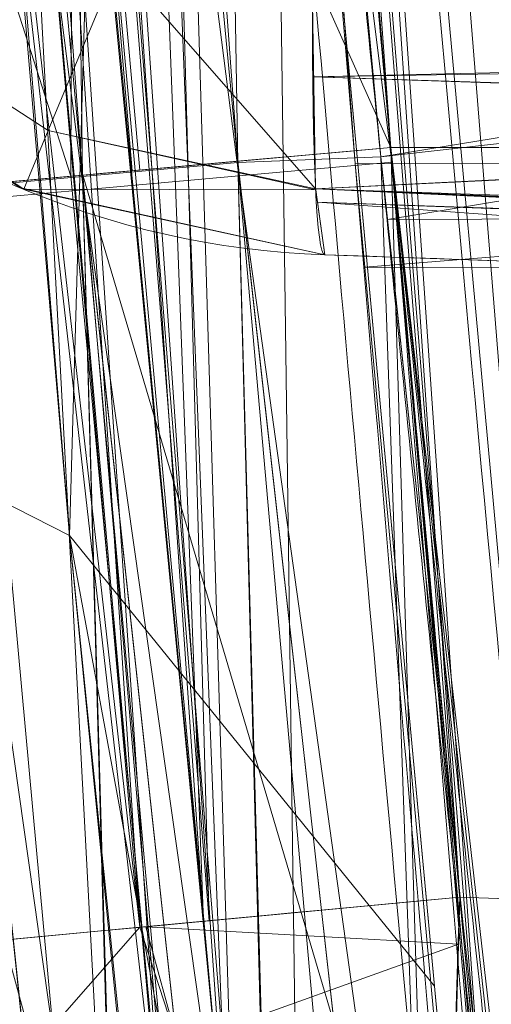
# Model space of a CAD drawing. Header units: millimetres. Extents: x -71 to 71, y -145 to 145.
# Tile 177 of 497: x -57.11 to -56.946, y -5.416 to -5.074. Entities that reach past the tile are written whole.
import ezdxf

# ---------------------------------------------------------------- set-up
doc = ezdxf.new("R2010")
doc.units = ezdxf.units.MM
doc.layers.add('1', color=7, linetype='CONTINUOUS')

msp = doc.modelspace()

# ---------------------------------------------------------------- linework, layer by layer
at = {"layer": '1', "color": 163, "linetype": 'Continuous', "lineweight": 13}
for p, q in [((-56.55835020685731, -5.118497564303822, 6.103859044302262), (-56.98108536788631, -5.118451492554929, 6.089096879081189)), ((-56.5583502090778, -5.118497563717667, 5.05403530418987), (-56.9810853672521, -5.118451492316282, 5.068797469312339)), ((-57.0039829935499, -5.15568580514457, -27.1313862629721), (-57.0039829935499, -5.15568580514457, -28.0257302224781))]:
    msp.add_line(p, q, dxfattribs=at)
at = {"layer": '1', "color": 163, "linetype": 'Continuous', "lineweight": 13, "extrusion": (-5.23961264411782e-15, 1.156482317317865e-14, -1)}
msp.add_circle((0, 2.781752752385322e-14, 144.004626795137), 61.0180546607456, dxfattribs=at)
at = {"layer": '1', "color": 163, "linetype": 'Continuous', "lineweight": 13}
msp.add_circle((4.472976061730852e-13, 3.150668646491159e-12, -145), 60.4433756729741, dxfattribs=at)
at = {"layer": '1', "color": 163, "linetype": 'Continuous', "lineweight": 13, "extrusion": (-0.9987863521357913, 0.03487838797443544, -0.03477529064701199)}
msp.add_arc((6.841955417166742, -25.14011067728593, 57.69848006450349), 0.3, 359.9999999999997, 89.76080966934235, dxfattribs=at)
at = {"layer": '1', "color": 163, "linetype": 'Continuous', "lineweight": 13, "extrusion": (-0.9987863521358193, 0.0348783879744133, 0.0347752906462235)}
msp.add_arc((6.841955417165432, -29.98364439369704, 55.78037530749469), 0.3, 270.2391903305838, 0, dxfattribs=at)
at = {"layer": '1', "color": 163, "linetype": 'Continuous', "lineweight": 13}
for centre, start in [((-56.9935131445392, -4.85586855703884, -27.1313862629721), 184.8698608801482), ((-56.9935131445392, -4.85586855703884, -28.0257302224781), 184.8698608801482), ((-56.94664343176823, -5.377713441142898, -23.4991241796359), 185.3946855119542), ((-56.94664343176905, -5.37771344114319, -24.54935528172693), 185.3946855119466)]:
    msp.add_arc(centre, 0.3, start, 268.0000000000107, dxfattribs=at)
at = {"layer": '1', "color": 163, "linetype": 'Continuous', "lineweight": 13, "extrusion": (-0.08946716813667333, 0.9959897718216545, -1.588247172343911e-05)}
msp.add_arc((57.20000000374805, 5.789281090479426, -8.569860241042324e-05), 0.3, 0, 87.99202557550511, dxfattribs=at)
at = {"layer": '1', "color": 163, "linetype": 'Continuous', "lineweight": 13, "extrusion": (-0.08946716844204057, 0.9959897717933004, 1.594029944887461e-05)}
msp.add_arc((57.20000000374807, 5.368613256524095, 9.182680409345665e-05), 0.3, 272.0079742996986, 0, dxfattribs=at)
at = {"layer": '1', "color": 163, "linetype": 'Continuous', "lineweight": 13, "extrusion": (0.09401596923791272, -0.9955706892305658, -1.65297356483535e-05)}
msp.add_arc((-57.20000000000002, -24.54935527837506, 0.0004057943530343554), 0.3, 180, 267.9911877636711, dxfattribs=at)
at = {"layer": '1', "color": 163, "linetype": 'Continuous', "lineweight": 13, "extrusion": (-0.09401596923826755, 0.9955706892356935, -1.621590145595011e-05)}
msp.add_arc((57.19999999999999, -23.49912417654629, 0.0003810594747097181), 0.3, 0, 87.99118606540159, dxfattribs=at)
at = {"layer": '1', "color": 163, "linetype": 'Continuous', "lineweight": 13, "extrusion": (-0.9987867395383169, 0.03487840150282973, 0.03476414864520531)}
msp.add_arc((7.361846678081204, -26.50648736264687, 55.83654883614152), 0.3, 270.2575506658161, 0, dxfattribs=at)
at = {"layer": '1', "color": 163, "linetype": 'Continuous', "lineweight": 13, "extrusion": (-0.9987867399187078, 0.03487840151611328, -0.0347641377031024)}
msp.add_arc((7.361846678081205, -21.51294955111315, 57.50691308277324), 0.3, 359.9999999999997, 89.74243129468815, dxfattribs=at)
at = {"layer": '1', "color": 163, "linetype": 'Continuous', "lineweight": 13}
for points, knots in [([(-57.2080423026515, 0.527073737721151, -23.199351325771), (-57.2126849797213, 0.0230710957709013, -23.1993518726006), (-57.21066770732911, -0.481036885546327, -23.1993507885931), (-57.1915639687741, -1.5906663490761, -23.1993463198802), (-57.1715145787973, -2.19625719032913, -23.1993425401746), (-57.1121875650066, -3.40664967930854, -23.1993328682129), (-57.0728927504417, -4.01160350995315, -23.1993269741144), (-57.0034096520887, -4.87017873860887, -23.199316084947), (-56.9811117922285, -5.12452116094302, -23.1993125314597), (-56.9571132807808, -5.3786972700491, -23.1993085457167)], [0, 0, 0, 0, 0.2556931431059, 0.2556931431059, 0.56301423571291, 0.56301423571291, 0.870490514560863, 0.870490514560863, 1, 1, 1, 1]), ([(-56.9485684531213, -5.46844288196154, -32.1420199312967), (-56.9986130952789, -4.94718059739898, -32.1420116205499), (-57.04150558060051, -4.42518209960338, -32.1420051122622), (-57.1193468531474, -3.2865532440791, -32.1419931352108), (-57.1514984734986, -2.66960108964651, -32.1419880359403), (-57.1958156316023, -1.43481741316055, -32.141979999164), (-57.2079764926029, -0.81682362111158, -32.1419770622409), (-57.2109652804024, 0.0431067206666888, -32.1419755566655), (-57.2102712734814, 0.285099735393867, -32.1419754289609), (-57.2080423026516, 0.527073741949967, -32.1419756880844)], [0, 0, 0, 0, 0.261666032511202, 0.261666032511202, 0.570298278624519, 0.570298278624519, 0.879092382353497, 0.879092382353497, 1, 1, 1, 1]), ([(-56.9571132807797, -5.37869717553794, -24.8491709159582), (-56.9721865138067, -5.2190515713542, -24.8491683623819), (-56.9865887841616, -5.05934119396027, -24.8491659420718), (-57.0358999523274, -4.4855633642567, -24.8491576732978), (-57.0669723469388, -4.07114003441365, -24.8491524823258), (-57.1200722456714, -3.24186252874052, -24.8491434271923), (-57.1421050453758, -2.82695930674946, -24.8491395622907), (-57.1655896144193, -2.2702951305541, -24.8491354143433), (-57.1710372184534, -2.12867711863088, -24.8491344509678), (-57.17595859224, -1.98704180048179, -24.8491335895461)], [0, 0, 0, 0, 0.141520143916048, 0.141520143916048, 0.508266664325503, 0.508266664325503, 0.874926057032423, 0.874926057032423, 1, 1, 1, 1]), ([(-57.17595859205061, -1.98704180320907, -30.3953648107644), (-57.170824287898, -2.13480517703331, -30.3953639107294), (-57.16511722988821, -2.28254976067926, -30.3953628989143), (-57.1408184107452, -2.854150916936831, -30.3953585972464), (-57.1180831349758, -3.27785872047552, -30.3953546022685), (-57.0632042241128, -4.12450684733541, -30.39534524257), (-57.0310595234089, -4.5474996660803, -30.3953398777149), (-56.9797282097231, -5.13625033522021, -30.3953312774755), (-56.9645113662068, -5.30238221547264, -30.3953287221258), (-56.9485684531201, -5.46844278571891, -30.3953260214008)], [0, 0, 0, 0, 0.127114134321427, 0.127114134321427, 0.491889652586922, 0.491889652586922, 0.856575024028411, 0.856575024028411, 1, 1, 1, 1]), ([(-56.7116086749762, -7.837777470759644, 2.21052546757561), (-56.71057128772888, -7.837813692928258, 2.030500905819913), (-56.71266593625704, -7.811314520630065, 1.764950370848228), (-56.7223029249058, -7.725098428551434, 1.419858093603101), (-56.7365768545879, -7.603429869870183, 1.080547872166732), (-56.76149677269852, -7.394918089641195, 0.6906881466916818), (-56.80179168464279, -7.051965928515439, 0.2729513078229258), (-56.84796809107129, -6.64062990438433, -0.06464760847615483), (-56.89774973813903, -6.167982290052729, -0.3178114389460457), (-56.94759471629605, -5.6544481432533, -0.4741302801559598), (-56.9941246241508, -5.125559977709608, -0.5271734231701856), (-57.03643298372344, -4.587494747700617, -0.4753507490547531), (-57.06562924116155, -4.164497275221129, -0.3481040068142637), (-57.08599078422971, -3.838423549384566, -0.1950592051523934), (-57.10365237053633, -3.533125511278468, -0.01278709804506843), (-57.12138318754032, -3.186660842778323, 0.2696885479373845), (-57.13359954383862, -2.901638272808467, 0.6157660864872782), (-57.14040714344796, -2.717972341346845, 0.9202214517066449), (-57.14547798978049, -2.563061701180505, 1.24634367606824), (-57.14845740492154, -2.433737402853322, 1.670166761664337), (-57.14788293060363, -2.397359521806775, 2.030609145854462), (-57.1468455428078, -2.397323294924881, 2.21052546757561)], [0, 0, 0, 0, 0.0625, 0.09375, 0.125, 0.1875, 0.25, 0.3125, 0.375, 0.4375, 0.5, 0.5625, 0.625, 0.65625, 0.6875, 0.75, 0.8125, 0.84375, 0.875, 0.9375, 1, 1, 1, 1]), ([(-57.14684554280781, -2.39732329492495, 2.21052546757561), (-57.1464528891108, -2.397309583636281, 2.590795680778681), (-57.14417866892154, -2.434471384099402, 3.345052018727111), (-57.13578244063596, -2.599510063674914, 4.457998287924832), (-57.12180289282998, -2.871469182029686, 5.551849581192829), (-57.10029697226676, -3.255550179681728, 6.629106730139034), (-57.0702074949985, -3.735013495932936, 7.647101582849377), (-57.01501899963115, -4.503290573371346, 8.934733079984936), (-56.95233017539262, -5.227115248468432, 9.823448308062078), (-56.8977019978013, -5.761522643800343, 10.36042499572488)], [0, 0, 0, 0, 0.125, 0.25, 0.375, 0.5, 0.625, 0.75, 1, 1, 1, 1]), ([(-57.05313883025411, -7.154668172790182, 2.21052544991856), (-57.05313883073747, -7.154668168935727, 2.145133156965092), (-57.05401633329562, -7.147687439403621, 2.014346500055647), (-57.05924650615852, -7.105860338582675, 1.75578496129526), (-57.07210998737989, -7.002311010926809, 1.443982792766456), (-57.09559345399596, -6.808838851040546, 1.101635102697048), (-57.12528153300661, -6.55601380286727, 0.8010758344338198), (-57.15923952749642, -6.253558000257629, 0.5506917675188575), (-57.19579904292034, -5.909891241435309, 0.3600622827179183), (-57.23319439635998, -5.537206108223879, 0.2386483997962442), (-57.26973158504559, -5.146661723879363, 0.1958158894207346), (-57.30341846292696, -4.755783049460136, 0.2381073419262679), (-57.33308037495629, -4.382248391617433, 0.3591193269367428), (-57.35838613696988, -4.037477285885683, 0.5495696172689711), (-57.37888971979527, -3.733915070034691, 0.8001023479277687), (-57.39472867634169, -3.480252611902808, 1.101026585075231), (-57.40608021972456, -3.286330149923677, 1.443757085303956), (-57.41185440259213, -3.18273975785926, 1.755742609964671), (-57.41415042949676, -3.140947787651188, 2.014345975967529), (-57.4145287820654, -3.133978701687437, 2.145133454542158), (-57.41452878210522, -3.13397870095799, 2.21052546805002)], [0, 0, 0, 0, 0.03125, 0.0625, 0.125, 0.1875, 0.25, 0.3125, 0.375, 0.4375, 0.5, 0.5625, 0.625, 0.6875, 0.75, 0.8125, 0.875, 0.9375, 0.96875, 1, 1, 1, 1]), ([(-57.1254445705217, -3.417444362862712, 2.21052546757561), (-57.12544421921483, -3.417444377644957, 1.98351067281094), (-57.1211214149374, -3.484219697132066, 1.653117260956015), (-57.10631454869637, -3.697559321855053, 1.255795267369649), (-57.09071129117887, -3.910991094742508, 0.9971400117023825), (-57.0705825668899, -4.169856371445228, 0.7857143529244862), (-57.0457347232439, -4.468499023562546, 0.6270618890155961), (-57.01725762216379, -4.786337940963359, 0.5314884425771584), (-56.98488096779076, -5.122622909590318, 0.4990928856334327), (-56.95057843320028, -5.453318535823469, 0.5322680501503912), (-56.914857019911, -5.774367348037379, 0.6300292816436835), (-56.87957413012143, -6.069982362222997, 0.7884645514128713), (-56.84659873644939, -6.32706753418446, 0.9996346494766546), (-56.81696754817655, -6.541362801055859, 1.260930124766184), (-56.79295070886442, -6.697890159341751, 1.553950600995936), (-56.77513805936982, -6.795925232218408, 1.877587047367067), (-56.76817424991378, -6.817600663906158, 2.098111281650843), (-56.7659400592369, -6.81752265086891, 2.21052546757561)], [0, 0, 0, 0, 0.125, 0.1875, 0.25, 0.3125, 0.375, 0.4375, 0.5, 0.5625, 0.625, 0.6875, 0.75, 0.8125, 0.875, 0.9375, 1, 1, 1, 1]), ([(-56.9810853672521, -5.11845149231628, 5.06879746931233), (-56.9810871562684, -5.11843157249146, 5.06879746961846), (-56.98108894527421, -5.11841165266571, 5.0687974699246), (-56.9909088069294, -5.0090709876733, 5.06879915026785), (-57.0004122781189, -4.89972153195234, 5.06880077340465), (-57.01879133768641, -4.68095072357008, 5.06880391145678), (-57.0276668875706, -4.57152845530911, 5.068805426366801), (-57.04478799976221, -4.35263556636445, 5.06880834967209), (-57.0530336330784, -4.24316403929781, 5.06880975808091), (-57.0631572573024, -4.10339096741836, 5.068811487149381), (-57.0653262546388, -4.07311003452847, 5.06881185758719), (-57.0674711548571, -4.04282740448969, 5.06881222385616)], [0, 0, 0, 0, 5.56018028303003e-05, 5.56018028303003e-05, 0.305200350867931, 0.305200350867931, 0.61040067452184, 0.61040067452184, 0.915600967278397, 0.915600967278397, 1, 1, 1, 1]), ([(-57.02447206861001, -4.60990986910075, 6.08908946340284), (-57.0239073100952, -4.61689730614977, 6.089089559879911), (-57.0233412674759, -4.62388463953, 6.08908965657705), (-57.01617341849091, -4.71216429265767, 6.08909088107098), (-57.0093990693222, -4.79344279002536, 6.08909203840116), (-56.9955045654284, -4.95594977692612, 6.08909441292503), (-56.9883844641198, -5.03717864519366, 6.08909563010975), (-56.9810889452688, -5.11841165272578, 6.08909687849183), (-56.9810871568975, -5.11843157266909, 6.08909687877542), (-56.98108536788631, -5.11845149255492, 6.089096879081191)], [0, 0, 0, 0, 0.0412049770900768, 0.0412049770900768, 0.520602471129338, 0.520602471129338, 0.999882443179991, 0.999882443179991, 1, 1, 1, 1]), ([(-56.98108536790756, -5.118451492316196, 6.089096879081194), (-56.96667860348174, -5.297914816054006, 6.08903988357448), (-56.94420143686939, -5.562599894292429, 6.062569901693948), (-56.91276213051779, -5.906358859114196, 5.976837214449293), (-56.8884272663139, -6.160249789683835, 5.886075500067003), (-56.86451190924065, -6.400209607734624, 5.772803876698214), (-56.83316841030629, -6.703722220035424, 5.591244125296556), (-56.79535580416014, -7.052321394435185, 5.305878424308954), (-56.76371799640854, -7.333372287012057, 4.964667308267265), (-56.74266951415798, -7.519088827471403, 4.656022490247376), (-56.72992417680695, -7.633025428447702, 4.41583386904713), (-56.7201280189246, -7.723479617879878, 4.164326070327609), (-56.71135953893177, -7.811139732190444, 3.817076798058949), (-56.71003658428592, -7.837832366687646, 3.548539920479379), (-56.7116086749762, -7.837777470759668, 3.3684217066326)], [0, 0, 0, 0, 0.125, 0.1875, 0.25, 0.3125, 0.375, 0.5, 0.625, 0.6875, 0.75, 0.8125, 0.875, 1, 1, 1, 1]), ([(-57.0039829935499, -5.15568580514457, -28.0257302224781), (-56.9210491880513, -5.158581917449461, -28.0286177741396), (-56.8381153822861, -5.16147802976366, -28.031505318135), (-56.67855895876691, -5.1670498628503, -28.0370606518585), (-56.60193634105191, -5.16972558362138, -28.039728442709), (-56.5253137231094, -5.17240130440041, -28.0423962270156)], [0, 0, 0, 0, 0.5197772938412, 0.5197772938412, 1, 1, 1, 1]), ([(-56.5253137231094, -5.17240130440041, -27.1147202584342), (-56.60193634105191, -5.16972558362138, -27.1173880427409), (-56.67855895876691, -5.1670498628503, -27.1200558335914), (-56.8381153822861, -5.16147802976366, -27.125611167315), (-56.9210491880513, -5.158581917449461, -27.1284987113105), (-57.0039829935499, -5.15568580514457, -27.1313862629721)], [0, 0, 0, 0, 0.4802227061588, 0.4802227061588, 1, 1, 1, 1])]:
    msp.add_open_spline(points, degree=3, knots=knots, dxfattribs=at)
for points in [[(-57.43604198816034, -2.711286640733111, 2.21052546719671), (-57.43604198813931, -2.711286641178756, 2.051314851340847), (-57.43454325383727, -2.743878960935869, 1.733180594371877), (-57.42764636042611, -2.885203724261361, 1.274842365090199), (-57.41592322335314, -3.112185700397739, 0.8521842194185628), (-57.39875051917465, -3.417210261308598, 0.4821716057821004), (-57.37542958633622, -3.789990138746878, 0.1810631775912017), (-57.34585152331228, -4.21381808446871, -0.04173136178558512), (-57.31052597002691, -4.671970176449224, -0.1797521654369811), (-57.26990141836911, -5.147746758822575, -0.226373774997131), (-57.22503697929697, -5.623055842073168, -0.1788722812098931), (-57.1781222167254, -6.079913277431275, -0.04030314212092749), (-57.13167282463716, -6.501986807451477, 0.1827833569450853), (-57.08815495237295, -6.872882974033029, 0.4839481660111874), (-57.05053049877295, -7.177118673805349, 0.8531019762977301), (-57.02142797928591, -7.403776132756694, 1.275063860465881), (-57.00289445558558, -7.544912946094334, 1.733189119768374), (-56.99852245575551, -7.577494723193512, 2.051310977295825), (-56.9985224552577, -7.57749472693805, 2.21052546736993)], [(-56.8656124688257, -6.484665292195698, 9.640692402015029), (-56.89105853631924, -6.258546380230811, 9.413492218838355), (-56.93657715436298, -5.830058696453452, 8.94188728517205), (-56.99108107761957, -5.257599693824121, 8.183707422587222), (-57.03417587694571, -4.754505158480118, 7.376363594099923), (-57.05644459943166, -4.465900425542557, 6.803032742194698), (-57.06613932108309, -4.334678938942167, 6.509544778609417)], [(-56.7659400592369, -6.817522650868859, 3.3684217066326), (-56.76745882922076, -6.817575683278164, 3.48057085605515), (-56.77325024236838, -6.795006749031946, 3.704828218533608), (-56.7894343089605, -6.697682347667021, 4.025473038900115), (-56.81268861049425, -6.538240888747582, 4.322477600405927), (-56.8412988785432, -6.326920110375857, 4.579183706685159), (-56.87447906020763, -6.065464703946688, 4.793201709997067), (-56.90957905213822, -5.77301386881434, 4.949199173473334), (-56.94601488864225, -5.450453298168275, 5.046925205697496), (-56.96948726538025, -5.230564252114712, 5.068742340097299), (-56.9810853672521, -5.118451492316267, 5.068797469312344)], [(-56.9985224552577, -7.57749472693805, 3.36842170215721), (-56.99852245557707, -7.577494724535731, 3.527775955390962), (-57.00284771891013, -7.545268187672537, 3.846287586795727), (-57.02138072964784, -7.404148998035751, 4.304933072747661), (-57.05059889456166, -7.176606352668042, 4.726870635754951), (-57.08828054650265, -6.871502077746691, 5.095847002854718), (-57.13184265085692, -6.500360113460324, 5.397459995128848), (-57.1784744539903, -6.077902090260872, 5.621074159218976), (-57.22528217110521, -5.620249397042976, 5.758310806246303), (-57.25515763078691, -5.303047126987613, 5.789283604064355), (-57.26941244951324, -5.144355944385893, 5.78928109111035)], [(-57.26941244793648, -5.144355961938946, 5.368613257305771), (-57.25762705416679, -5.275556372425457, 5.368611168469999), (-57.23305842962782, -5.538500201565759, 5.345908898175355), (-57.1949908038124, -5.918606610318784, 5.236541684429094), (-57.15786007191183, -6.266140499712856, 5.04729358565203), (-57.12360141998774, -6.570476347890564, 4.794254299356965), (-57.09342480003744, -6.826986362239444, 4.492276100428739), (-57.06993830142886, -7.019865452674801, 4.14548139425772), (-57.05607185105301, -7.131512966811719, 3.764263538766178), (-57.05313883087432, -7.154668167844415, 3.500144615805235), (-57.05313883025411, -7.154668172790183, 3.368421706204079)], [(-56.5327819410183, -5.39351787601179, -24.8639402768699), (-56.6742257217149, -5.38857764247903, -24.8590171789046), (-56.8156695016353, -5.38363740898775, -24.8540940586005), (-56.9571132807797, -5.37869717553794, -24.8491709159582)], [(-56.9571132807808, -5.3786972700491, -23.1993085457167), (-56.8156694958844, -5.38363750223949, -23.1943854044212), (-56.674225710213, -5.38857773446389, -23.1894622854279), (-56.5327819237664, -5.393517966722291, -23.184539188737)]]:
    msp.add_open_spline(points, degree=3, dxfattribs=at)
for points in [[(24.58453550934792, 55.21777272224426, -144.9999958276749), (-60.11226028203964, -6.318053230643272, -144.9999958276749), (-57.48506635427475, 18.67802999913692, -144.9999958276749)], [(24.58453550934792, 55.21777272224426, -144.9999958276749), (-35.52772477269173, -48.89971762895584, -144.9999958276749), (-52.34549939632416, -30.22168762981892, -144.9999958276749), (-60.11226028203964, -6.318053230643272, -144.9999958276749)], [(-55.53851276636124, -9.792938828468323, -124.3697926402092), (-55.53851276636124, 9.792938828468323, -124.3697926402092), (-62.41567805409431, 2.68591521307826, -124.4758814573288)], [(-62.41567805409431, 2.68591521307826, -124.4758814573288), (-63.01534175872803, -11.33249048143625, -124.5197132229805), (-55.53851276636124, -9.792938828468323, -124.3697926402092)], [(-57.15888738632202, -2.429054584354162, -23.19934032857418), (-57.24895372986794, -2.432868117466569, -23.21654371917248), (-57.046078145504, -5.387098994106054, -23.21995235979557)], [(-57.046078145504, -5.387098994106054, -23.21995235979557), (-56.95711448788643, -5.378697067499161, -23.19930866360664), (-57.15888738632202, -2.429054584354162, -23.19934032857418)], [(-57.15888738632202, -2.429054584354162, -23.19934032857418), (-56.95711448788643, -5.378697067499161, -23.19930866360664), (-56.53278157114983, -5.393518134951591, -23.18453975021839), (-56.73754587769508, -2.429070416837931, -23.18462729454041)], [(-57.046078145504, -5.387098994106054, -23.21995235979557), (-57.24895372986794, -2.432868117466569, -23.21654371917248), (-57.32962489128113, -2.436296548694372, -23.2602022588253)], [(-57.32962489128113, -2.436296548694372, -23.2602022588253), (-57.06815421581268, -5.389183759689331, -23.22507463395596), (-57.046078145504, -5.387098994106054, -23.21995235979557)], [(-57.32962489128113, -2.436296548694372, -23.2602022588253), (-57.16150626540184, -5.398000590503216, -23.29074405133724), (-57.06815421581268, -5.389183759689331, -23.22507463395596)], [(-57.03752115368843, -5.476984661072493, -32.12137520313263), (-57.24701657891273, -2.478001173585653, -32.12478384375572), (-57.15695768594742, -2.474102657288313, -32.14198350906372)], [(-56.73559382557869, -2.474254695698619, -32.15670213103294), (-56.52414634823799, -5.483266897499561, -32.15679153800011), (-56.94856867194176, -5.468443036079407, -32.14202076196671), (-57.15695768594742, -2.47408845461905, -32.14198723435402)], [(-57.15695768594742, -2.474102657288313, -32.14198350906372), (-56.94856867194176, -5.468443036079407, -32.14202076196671), (-57.03752115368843, -5.476984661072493, -32.12137520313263)], [(-57.32768401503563, -2.481493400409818, -32.08112344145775), (-57.24701657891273, -2.478001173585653, -32.12478384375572), (-57.03752115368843, -5.476984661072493, -32.12137520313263)], [(-57.03752115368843, -5.476984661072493, -32.12137520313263), (-57.05959349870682, -5.479104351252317, -32.11625292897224), (-57.32768401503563, -2.481493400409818, -32.08112344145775)], [(-57.05959349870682, -5.479104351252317, -32.11625292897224), (-57.15293064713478, -5.488067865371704, -32.05058351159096), (-57.32768401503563, -2.481493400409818, -32.08112344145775)], [(-57.04415217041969, -5.386916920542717, -24.82897415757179), (-57.17981234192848, -3.690180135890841, -24.83260817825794), (-57.09172412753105, -3.684493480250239, -24.84914846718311)], [(-57.09172412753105, -3.684493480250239, -24.84914846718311), (-56.95711448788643, -5.378697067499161, -24.8491708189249), (-57.04415217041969, -5.386916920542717, -24.82897415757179)], [(-56.66889250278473, -3.699285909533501, -24.86388012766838), (-56.53278157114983, -5.393517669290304, -24.86393973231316), (-56.95711448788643, -5.378697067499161, -24.8491708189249), (-57.09172412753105, -3.684493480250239, -24.84914846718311)], [(-57.06815421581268, -5.389183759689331, -24.82340484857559), (-57.26106837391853, -3.695424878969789, -24.78918619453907), (-57.17981234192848, -3.690180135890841, -24.83260817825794)], [(-57.17981234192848, -3.690180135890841, -24.83260817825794), (-57.04415217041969, -5.386916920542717, -24.82897415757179), (-57.06815421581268, -5.389183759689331, -24.82340484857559)], [(-57.06815421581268, -5.389183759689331, -24.82340484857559), (-57.12299793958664, -5.394363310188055, -24.78482387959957), (-57.26106837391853, -3.695424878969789, -24.78918619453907)], [(-57.08880349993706, -3.729474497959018, -30.39534948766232), (-57.17688798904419, -3.735230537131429, -30.41188977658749), (-57.03559145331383, -5.476799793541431, -30.41552193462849)], [(-57.03559145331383, -5.476799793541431, -30.41552193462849), (-56.94856867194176, -5.468442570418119, -30.39532527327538), (-57.08880349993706, -3.729474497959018, -30.39534948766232)], [(-57.08880349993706, -3.729474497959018, -30.39534948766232), (-56.94856867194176, -5.468442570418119, -30.39532527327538), (-56.52414634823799, -5.483266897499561, -30.38055449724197), (-56.66593834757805, -3.744257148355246, -30.3806159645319)], [(-57.17688798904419, -3.735230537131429, -30.41188977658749), (-57.25814029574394, -3.740539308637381, -30.45531176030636), (-57.05959349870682, -5.479104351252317, -30.42109310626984)], [(-57.05959349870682, -5.479104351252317, -30.42109310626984), (-57.03559145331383, -5.476799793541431, -30.41552193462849), (-57.17688798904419, -3.735230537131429, -30.41188977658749)], [(-57.25814029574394, -3.740539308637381, -30.45531176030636), (-57.15293064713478, -5.488067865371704, -30.48676066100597), (-57.05959349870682, -5.479104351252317, -30.42109310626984)], [(-57.10986256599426, -4.091836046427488, -0.2997263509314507), (-57.05581232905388, -4.085829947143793, -0.3045965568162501), (-56.9806769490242, -5.123563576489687, -0.5101432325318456)], [(-57.1647584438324, -4.102089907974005, -0.2847114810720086), (-57.10986256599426, -4.091836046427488, -0.2997263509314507), (-57.03381076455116, -5.12832822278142, -0.5034427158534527)], [(-56.9806769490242, -5.123563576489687, -0.5101432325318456), (-57.03381076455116, -5.12832822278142, -0.5034427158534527), (-57.10986256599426, -4.091836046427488, -0.2997263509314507)], [(-57.21717327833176, -4.11661434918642, -0.2588999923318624), (-57.1647584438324, -4.102089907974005, -0.2847114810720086), (-57.0877343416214, -5.133144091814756, -0.4861272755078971)], [(-57.03381076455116, -5.12832822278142, -0.5034427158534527), (-57.0877343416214, -5.133144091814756, -0.4861272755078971), (-57.1647584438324, -4.102089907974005, -0.2847114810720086)], [(-57.0877343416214, -5.133144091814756, -0.4861272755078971), (-57.13929980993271, -5.137727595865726, -0.4576384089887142), (-57.21717327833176, -4.11661434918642, -0.2588999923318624)], [(-57.09266662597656, -5.253165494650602, 8.190451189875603), (-57.18712881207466, -5.205085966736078, 8.229252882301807), (-57.17318505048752, -4.314209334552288, 6.522102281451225)], [(-57.17318505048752, -4.314209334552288, 6.522102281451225), (-57.16947838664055, -4.31491807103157, 6.52166735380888), (-57.09266662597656, -5.253165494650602, 8.190451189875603)], [(-57.09266662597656, -5.253165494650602, 8.190451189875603), (-57.16947838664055, -4.31491807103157, 6.52166735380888), (-57.06613883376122, -4.334678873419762, 6.509544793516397)], [(-57.02925100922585, -4.329761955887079, 8.602997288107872), (-57.14075267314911, -4.353323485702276, 8.59126728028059), (-57.00936168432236, -5.785751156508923, 10.34798286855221)], [(-57.00936168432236, -5.785751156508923, 10.34798286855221), (-56.89770355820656, -5.761522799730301, 10.36042533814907), (-57.02925100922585, -4.329761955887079, 8.602997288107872)], [(-57.06613883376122, -4.334678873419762, 6.509544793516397), (-56.96588009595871, -5.409636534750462, 8.075066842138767), (-57.09266662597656, -5.253165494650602, 8.190451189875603)], [(-56.86561390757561, -6.48466544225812, 9.640692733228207), (-57.06613883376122, -4.334678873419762, 6.509544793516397), (-56.60021677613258, -4.360046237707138, 6.526408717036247)], [(-57.14075267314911, -4.353323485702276, 8.59126728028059), (-57.1943037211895, -4.38012508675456, 8.575727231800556), (-57.06298351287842, -5.810587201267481, 10.3288721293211)], [(-57.06298351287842, -5.810587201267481, 10.3288721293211), (-57.00936168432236, -5.785751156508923, 10.34798286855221), (-57.14075267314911, -4.353323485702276, 8.59126728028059)], [(-57.1100041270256, -5.84319094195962, 10.30134223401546), (-57.06298351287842, -5.810587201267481, 10.3288721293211), (-57.1943037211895, -4.38012508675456, 8.575727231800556)], [(-57.13968351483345, -5.133153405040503, 0.457663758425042), (-57.08811059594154, -5.128513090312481, 0.4861494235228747), (-57.14969709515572, -4.468591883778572, 0.6162667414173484)], [(-57.09659680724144, -4.471539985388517, 0.6330740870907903), (-57.14969709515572, -4.468591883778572, 0.6162667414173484), (-57.08811059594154, -5.128513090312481, 0.4861494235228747)], [(-57.04512819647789, -4.471698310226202, 0.637575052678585), (-57.09659680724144, -4.471539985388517, 0.6330740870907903), (-57.03417956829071, -5.123664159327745, 0.5034583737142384)], [(-57.08811059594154, -5.128513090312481, 0.4861494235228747), (-57.03417956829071, -5.123664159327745, 0.5034583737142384), (-57.09659680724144, -4.471539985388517, 0.6330740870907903)], [(-57.03417956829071, -5.123664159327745, 0.5034583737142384), (-56.9845587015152, -5.121691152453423, 0.5100213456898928), (-57.04512819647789, -4.471698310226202, 0.637575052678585)], [(-57.11668357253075, -4.588061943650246, 5.086013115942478), (-57.02681466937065, -4.580843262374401, 5.068805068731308), (-56.98108673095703, -5.118451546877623, 5.068797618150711), (-57.07088112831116, -5.126517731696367, 5.086007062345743)], [(-56.60397559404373, -4.58659278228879, 5.054055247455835), (-56.55835196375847, -5.118497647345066, 5.054035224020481), (-56.98108673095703, -5.118451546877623, 5.068797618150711), (-57.02681466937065, -4.580843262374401, 5.068805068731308)], [(-57.19715729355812, -4.594527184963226, 5.129674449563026), (-57.11668357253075, -4.588061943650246, 5.086013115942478), (-57.07088112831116, -5.126517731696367, 5.086007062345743), (-57.15128779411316, -5.133741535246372, 5.129669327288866)], [(-56.89770355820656, -5.761522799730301, 10.36042533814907), (-56.51869252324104, -5.752164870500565, 10.36978513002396), (-56.6004253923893, -4.695768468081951, 8.782832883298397), (-56.98293820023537, -4.706420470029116, 8.775194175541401)], [(-56.98108673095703, -5.118451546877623, 6.089096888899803), (-57.00334534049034, -4.864228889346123, 6.089093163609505), (-57.09129571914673, -4.871734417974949, 6.072549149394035)], [(-57.00334534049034, -4.864228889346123, 6.089093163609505), (-56.98108673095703, -5.118451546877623, 6.089096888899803), (-56.55835196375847, -5.118497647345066, 6.103858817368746), (-56.57980591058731, -4.875661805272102, 6.103849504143)], [(-57.09217488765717, -5.128430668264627, 6.063331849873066), (-57.09129571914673, -4.871734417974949, 6.072549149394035), (-57.17242509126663, -4.87865786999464, 6.029126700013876)], [(-57.09217488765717, -5.128430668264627, 6.063331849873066), (-57.06816166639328, -5.126273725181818, 6.068902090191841), (-57.09129571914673, -4.871734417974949, 6.072549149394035)], [(-57.09129571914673, -4.871734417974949, 6.072549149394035), (-57.06816166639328, -5.126273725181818, 6.068902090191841), (-56.98108673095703, -5.118451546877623, 6.089096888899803)], [(-57.17242509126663, -4.87865786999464, 6.029126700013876), (-57.18556791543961, -5.136820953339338, 5.997663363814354), (-57.09217488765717, -5.128430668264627, 6.063331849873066)], [(-57.0758692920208, -5.05431042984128, -26.92200988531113), (-57.14161694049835, -5.011517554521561, -26.92200988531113), (-57.18507617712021, -5.057191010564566, -27.01837196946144), (-57.10003525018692, -5.112540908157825, -27.01837196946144)], [(-57.10003525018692, -5.112540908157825, -28.13874371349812), (-57.18507617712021, -5.057191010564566, -28.13874371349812), (-57.14161694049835, -5.011517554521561, -28.23510579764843), (-57.0758692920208, -5.05431042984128, -28.23510579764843)], [(-56.99342116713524, -5.124030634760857, -0.5096957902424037), (-57.00148269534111, -5.015235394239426, -0.488344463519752), (-56.54990673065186, -5.014677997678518, -0.5039897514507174), (-56.54034018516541, -5.124112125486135, -0.5255175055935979)], [(-57.0082888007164, -5.068056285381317, -26.91982500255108), (-56.53798580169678, -5.083303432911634, -26.90399810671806), (-56.54539167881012, -5.045141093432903, -26.87804959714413)], [(-56.5631277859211, -5.052793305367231, 0.5306015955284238), (-56.99091777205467, -5.053459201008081, 0.5234111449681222), (-56.9845587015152, -5.121691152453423, 0.5100213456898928)], [(-56.9845587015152, -5.121691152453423, 0.5100213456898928), (-56.56162649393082, -5.074120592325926, 0.5255304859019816), (-56.5631277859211, -5.052793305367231, 0.5306015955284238)], [(-57.0758692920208, -5.05431042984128, -26.92200988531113), (-57.10003525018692, -5.112540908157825, -27.01837196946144), (-57.00717121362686, -5.13284420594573, -27.01693959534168)], [(-57.00717121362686, -5.13284420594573, -28.14017608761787), (-57.10003525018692, -5.112540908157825, -28.13874371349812), (-57.0758692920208, -5.05431042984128, -28.23510579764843)], [(-57.00717121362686, -5.13284420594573, -27.01693959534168), (-57.0082888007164, -5.068056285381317, -26.91982500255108), (-57.0758692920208, -5.05431042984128, -26.92200988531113)], [(-57.0758692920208, -5.05431042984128, -28.23510579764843), (-57.0082888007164, -5.068056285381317, -28.23729068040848), (-57.00717121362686, -5.13284420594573, -28.14017608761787)], [(-57.10003525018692, -5.112540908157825, -27.01837196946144), (-57.18507617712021, -5.057191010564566, -27.01837196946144), (-57.20031261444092, -5.073202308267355, -27.13138610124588), (-57.10850656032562, -5.132953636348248, -27.13138610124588)], [(-57.10850656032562, -5.132953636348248, -28.02572958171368), (-57.20031261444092, -5.073202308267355, -28.02572958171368), (-57.18507617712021, -5.057191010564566, -28.13874371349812), (-57.10003525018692, -5.112540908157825, -28.13874371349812)], [(-56.53798580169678, -5.083303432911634, -26.90399810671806), (-57.0082888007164, -5.068056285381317, -26.91982500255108), (-57.00784176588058, -5.093931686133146, -26.95861086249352)], [(-57.00784176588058, -5.093931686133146, -28.19850482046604), (-57.0082888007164, -5.068056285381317, -28.23729068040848), (-56.5374419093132, -5.086234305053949, -28.25017645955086)], [(-56.53972923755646, -5.074020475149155, -28.26188504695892), (-56.5374419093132, -5.086234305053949, -28.25017645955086), (-57.0082888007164, -5.068056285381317, -28.23729068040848)], [(-57.20026791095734, -5.073246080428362, -27.13138610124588), (-57.20026791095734, -5.073246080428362, -28.02572958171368), (-57.10968375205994, -5.132462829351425, -28.02572958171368), (-57.10968375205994, -5.132462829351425, -27.13138610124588)], [(-56.56162649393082, -5.074120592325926, 0.5255304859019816), (-56.9845587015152, -5.121691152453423, 0.5100213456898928), (-56.98222666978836, -5.143420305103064, 0.5143816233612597)], [(-56.98222666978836, -5.143420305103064, 0.5143816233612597), (-56.55623972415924, -5.141975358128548, 0.5372235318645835), (-56.56162649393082, -5.074120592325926, 0.5255304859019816)], [(-57.00784176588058, -5.093931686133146, -26.95861086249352), (-56.5335787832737, -5.109120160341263, -26.94294415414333), (-56.53798580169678, -5.083303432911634, -26.90399810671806)], [(-56.5374419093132, -5.086234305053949, -28.25017645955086), (-56.53336271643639, -5.1100286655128, -28.21473032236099), (-57.00784176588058, -5.093931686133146, -28.19850482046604)], [(-56.5335787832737, -5.109120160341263, -26.94294415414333), (-57.00784176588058, -5.093931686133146, -26.95861086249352), (-57.00717121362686, -5.13284420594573, -27.01693959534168)], [(-57.00717121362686, -5.13284420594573, -28.14017608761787), (-57.00784176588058, -5.093931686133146, -28.19850482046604), (-56.53336271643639, -5.1100286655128, -28.21473032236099)], [(-57.00717121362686, -5.13284420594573, -27.01693959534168), (-56.52622506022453, -5.152168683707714, -27.00788527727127), (-56.5335787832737, -5.109120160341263, -26.94294415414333)], [(-56.53336271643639, -5.1100286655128, -28.21473032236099), (-56.52662366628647, -5.149322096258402, -28.15619856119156), (-57.00717121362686, -5.13284420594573, -28.14017608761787)], [(-57.00713023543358, -5.13314176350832, -27.01842971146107), (-57.10003525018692, -5.112540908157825, -27.01837196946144), (-57.10850656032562, -5.132953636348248, -27.13138610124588)], [(-57.10850656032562, -5.132953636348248, -28.02572958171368), (-57.10003525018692, -5.112540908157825, -28.13874371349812), (-57.00713023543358, -5.13314176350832, -28.13868597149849)], [(-57.10003525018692, -5.112540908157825, -27.01837196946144), (-57.00713023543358, -5.13314176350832, -27.01842971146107), (-57.00717121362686, -5.13284420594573, -27.01693959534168)], [(-57.00717121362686, -5.13284420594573, -28.14017608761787), (-57.00713023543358, -5.13314176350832, -28.13868597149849), (-57.10003525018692, -5.112540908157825, -28.13874371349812)], [(-56.93385377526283, -5.648699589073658, 5.98361948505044), (-56.98108673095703, -5.118451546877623, 6.089096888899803), (-57.0879727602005, -5.128053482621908, 6.064306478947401)], [(-56.96063488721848, -5.781513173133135, 4.938807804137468), (-57.03422427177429, -5.123225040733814, 5.075490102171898), (-56.98108673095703, -5.118451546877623, 5.068797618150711)], [(-56.98108673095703, -5.118451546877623, 5.068797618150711), (-56.90625309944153, -5.774627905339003, 4.933258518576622), (-56.96063488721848, -5.781513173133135, 4.938807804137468)], [(-56.51455000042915, -5.649351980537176, 4.948858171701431), (-56.92233890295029, -5.653769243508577, 4.962227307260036), (-56.98108673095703, -5.118451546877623, 5.068797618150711), (-56.55835196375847, -5.118497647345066, 5.054035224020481)], [(-56.90491199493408, -5.973633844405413, 5.918983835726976), (-56.46410584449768, -5.978529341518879, 5.933397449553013), (-56.55835196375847, -5.118497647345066, 6.103858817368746), (-56.98108673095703, -5.118451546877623, 6.089096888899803)], [(-57.01585859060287, -5.792892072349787, 4.954357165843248), (-57.08815529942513, -5.128069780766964, 5.092799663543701), (-57.03422427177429, -5.123225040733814, 5.075490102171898)], [(-57.03417956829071, -5.123664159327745, 0.5034583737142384), (-57.08811059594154, -5.128513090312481, 0.4861494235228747), (-57.016771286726, -5.784055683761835, 0.6207171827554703)], [(-57.03422427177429, -5.123225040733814, 5.075490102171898), (-56.96063488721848, -5.781513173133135, 4.938807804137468), (-57.01585859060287, -5.792892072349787, 4.954357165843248)], [(-56.9845587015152, -5.121691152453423, 0.5100213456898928), (-57.03417956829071, -5.123664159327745, 0.5034583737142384), (-56.96162208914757, -5.772408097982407, 0.635434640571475)], [(-57.016771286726, -5.784055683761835, 0.6207171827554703), (-56.96162208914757, -5.772408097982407, 0.635434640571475), (-57.03417956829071, -5.123664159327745, 0.5034583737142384)], [(-57.03381076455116, -5.12832822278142, -0.5034427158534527), (-56.9806769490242, -5.123563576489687, -0.5101432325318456), (-56.88993260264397, -6.160153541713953, -0.2993391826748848)], [(-56.54034018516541, -5.124112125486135, -0.5255175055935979), (-56.99010193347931, -5.160009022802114, -0.5024793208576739), (-56.99342116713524, -5.124030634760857, -0.5096957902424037)], [(-56.54034018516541, -5.124112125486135, -0.5255175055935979), (-56.53652548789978, -5.160302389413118, -0.5182753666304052), (-56.99010193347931, -5.160009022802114, -0.5024793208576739)], [(-56.96162208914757, -5.772408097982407, 0.635434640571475), (-56.91536143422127, -5.766119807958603, 0.6393371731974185), (-56.9845587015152, -5.121691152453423, 0.5100213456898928)], [(-57.06852301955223, -5.808754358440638, 4.980512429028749), (-57.13972449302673, -5.132702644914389, 5.121285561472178), (-57.08815529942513, -5.128069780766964, 5.092799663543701)], [(-57.04135075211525, -5.664810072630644, 6.007361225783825), (-57.0879727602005, -5.128053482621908, 6.064306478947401), (-57.09217488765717, -5.128430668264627, 6.063331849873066)], [(-57.08815529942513, -5.128069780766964, 5.092799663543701), (-57.01585859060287, -5.792892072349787, 4.954357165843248), (-57.06852301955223, -5.808754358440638, 4.980512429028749)], [(-57.0879727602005, -5.128053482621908, 6.064306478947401), (-57.04135075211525, -5.664810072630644, 6.007361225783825), (-56.93385377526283, -5.648699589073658, 5.98361948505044)], [(-57.04135075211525, -5.664810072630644, 6.007361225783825), (-57.09217488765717, -5.128430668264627, 6.063331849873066), (-57.18556791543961, -5.136820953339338, 5.997663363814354)], [(-57.08811059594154, -5.128513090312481, 0.4861494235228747), (-57.13968351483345, -5.133153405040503, 0.457663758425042), (-57.06938728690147, -5.800042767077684, 0.5950538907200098)], [(-57.06938728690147, -5.800042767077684, 0.5950538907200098), (-57.016771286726, -5.784055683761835, 0.6207171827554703), (-57.08811059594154, -5.128513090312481, 0.4861494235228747)], [(-57.0877343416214, -5.133144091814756, -0.4861272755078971), (-57.03381076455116, -5.12832822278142, -0.5034427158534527), (-56.94180727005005, -6.162565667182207, -0.2913805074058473)], [(-56.88993260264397, -6.160153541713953, -0.2993391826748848), (-56.94180727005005, -6.162565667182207, -0.2913805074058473), (-57.03381076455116, -5.12832822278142, -0.5034427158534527)], [(-57.13972449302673, -5.132702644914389, 5.121285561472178), (-57.06852301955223, -5.808754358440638, 4.980512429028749), (-57.1502186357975, -5.494934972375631, 5.122211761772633)], [(-57.1158230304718, -5.819755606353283, 0.5590434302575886), (-57.06938728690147, -5.800042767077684, 0.5950538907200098), (-57.13968351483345, -5.133153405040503, 0.457663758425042)], [(-57.13929980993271, -5.137727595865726, -0.4576384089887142), (-57.0877343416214, -5.133144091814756, -0.4861272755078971), (-56.99439719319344, -6.161133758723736, -0.2740978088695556)], [(-57.10968375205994, -5.132462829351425, -27.13138610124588), (-57.10968375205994, -5.132462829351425, -28.02572958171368), (-57.00398236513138, -5.155685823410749, -28.02572958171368), (-57.00398236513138, -5.155685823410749, -27.13138610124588)], [(-57.10850656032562, -5.132953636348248, -27.13138610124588), (-57.00398236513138, -5.155685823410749, -27.13138610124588), (-57.00713023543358, -5.13314176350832, -27.01842971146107)], [(-57.00713023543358, -5.13314176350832, -28.13868597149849), (-57.00398236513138, -5.155685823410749, -28.02572958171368), (-57.10850656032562, -5.132953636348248, -28.02572958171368)], [(-56.94180727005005, -6.162565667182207, -0.2913805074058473), (-56.99439719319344, -6.161133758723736, -0.2740978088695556), (-57.0877343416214, -5.133144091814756, -0.4861272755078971)], [(-57.00717121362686, -5.13284420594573, -27.01693959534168), (-57.00653791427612, -5.137384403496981, -27.03968808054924), (-56.52609840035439, -5.15498872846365, -27.02277339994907)], [(-56.52609840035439, -5.15498872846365, -27.02277339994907), (-56.52622506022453, -5.152168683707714, -27.00788527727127), (-57.00717121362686, -5.13284420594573, -27.01693959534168)], [(-57.00717121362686, -5.13284420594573, -28.14017608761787), (-56.52662366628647, -5.149322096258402, -28.15619856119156), (-56.52637034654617, -5.153811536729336, -28.1340591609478)], [(-56.52637034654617, -5.153811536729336, -28.1340591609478), (-57.00653791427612, -5.137384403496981, -28.11742760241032), (-57.00717121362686, -5.13284420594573, -28.14017608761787)], [(-57.18556791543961, -5.136820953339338, 5.997663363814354), (-57.13783204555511, -5.661135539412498, 5.940693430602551), (-57.04135075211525, -5.664810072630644, 6.007361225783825)], [(-57.18513950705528, -5.141776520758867, -0.4186937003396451), (-57.13929980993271, -5.137727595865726, -0.4576384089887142), (-57.04480409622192, -6.155391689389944, -0.247146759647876)], [(-56.99439719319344, -6.161133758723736, -0.2740978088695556), (-57.04480409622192, -6.155391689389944, -0.247146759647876), (-57.13929980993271, -5.137727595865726, -0.4576384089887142)], [(-57.00653791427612, -5.137384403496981, -27.03968808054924), (-57.00398236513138, -5.155685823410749, -27.13138610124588), (-56.52531236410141, -5.172401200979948, -27.11472101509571)], [(-56.52531236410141, -5.172401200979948, -27.11472101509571), (-56.52609840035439, -5.15498872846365, -27.02277339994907), (-57.00653791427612, -5.137384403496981, -27.03968808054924)], [(-57.00653791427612, -5.137384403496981, -28.11742760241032), (-56.52637034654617, -5.153811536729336, -28.1340591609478), (-56.52531236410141, -5.172401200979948, -28.042396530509)], [(-56.52531236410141, -5.172401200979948, -28.042396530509), (-57.00398236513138, -5.155685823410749, -28.02572958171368), (-57.00653791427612, -5.137384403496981, -28.11742760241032)], [(-57.22229927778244, -5.145029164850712, -0.3713353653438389), (-57.18513950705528, -5.141776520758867, -0.4186937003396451), (-57.08992853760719, -6.145297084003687, -0.2112453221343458)], [(-57.04480409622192, -6.155391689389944, -0.247146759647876), (-57.08992853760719, -6.145297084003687, -0.2112453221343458), (-57.18513950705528, -5.141776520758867, -0.4186937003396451)], [(-57.08992853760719, -6.145297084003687, -0.2112453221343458), (-57.12704360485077, -6.13130209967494, -0.1681888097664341), (-57.22229927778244, -5.145029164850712, -0.3713353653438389)], [(-56.55623972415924, -5.141975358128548, 0.5372235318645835), (-56.98222666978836, -5.143420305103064, 0.5143816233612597), (-56.92673847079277, -5.660168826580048, 0.6180763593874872)], [(-56.52531236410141, -5.172401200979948, -28.042396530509), (-56.52531236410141, -5.172401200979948, -27.11472101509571), (-57.00398236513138, -5.155685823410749, -27.13138610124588), (-57.00398236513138, -5.155685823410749, -28.02572958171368)], [(-56.99010193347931, -5.160009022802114, -0.5024793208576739), (-56.53652548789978, -5.160302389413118, -0.5182753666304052), (-56.44863843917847, -5.993570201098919, -0.3515271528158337), (-56.91370368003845, -5.988321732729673, -0.3363394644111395)], [(-57.18712881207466, -5.205085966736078, 8.229252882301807), (-57.0620633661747, -6.436476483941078, 9.710211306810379), (-57.12545663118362, -6.377424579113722, 9.775933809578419)], [(-56.9714792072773, -6.473860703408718, 9.663065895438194), (-57.18712881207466, -5.205085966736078, 8.229252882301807), (-57.09266662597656, -5.253165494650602, 8.190451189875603)], [(-56.9714792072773, -6.473860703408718, 9.663065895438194), (-57.0620633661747, -6.436476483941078, 9.710211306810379), (-57.18712881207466, -5.205085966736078, 8.229252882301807)], [(-57.09266662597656, -5.253165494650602, 8.190451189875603), (-56.96588009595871, -5.409636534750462, 8.075066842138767), (-56.86561390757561, -6.48466544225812, 9.640692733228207)], [(-57.09266662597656, -5.253165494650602, 8.190451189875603), (-56.96788057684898, -6.474228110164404, 9.662305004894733), (-56.9714792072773, -6.473860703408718, 9.663065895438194)], [(-56.86561390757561, -6.48466544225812, 9.640692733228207), (-56.96788057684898, -6.474228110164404, 9.662305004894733), (-57.09266662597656, -5.253165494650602, 8.190451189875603)], [(-56.95756897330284, -5.395105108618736, -23.20263907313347), (-56.95711448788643, -5.378697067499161, -23.19930866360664), (-57.0661798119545, -5.388997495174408, -23.22461642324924)], [(-57.0661798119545, -5.388997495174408, -24.8238630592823), (-56.95711448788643, -5.378697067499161, -24.8491708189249), (-56.95756897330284, -5.395105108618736, -24.84584040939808)], [(-56.53278157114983, -5.393518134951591, -23.18453975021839), (-56.95711448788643, -5.378697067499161, -23.19930866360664), (-56.95966631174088, -5.470316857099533, -23.21790345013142)], [(-56.95966631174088, -5.470316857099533, -24.83057603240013), (-56.95711448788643, -5.378697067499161, -24.8491708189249), (-56.53278157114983, -5.393517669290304, -24.86393973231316)], [(-57.06815421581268, -5.389183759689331, -23.22507463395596), (-57.16150626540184, -5.398000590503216, -23.29074405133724), (-57.14011564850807, -5.471151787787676, -23.2897512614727)], [(-57.14011937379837, -5.471150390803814, -24.75872822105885), (-57.16150626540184, -5.398000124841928, -24.75773543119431), (-57.06815421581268, -5.389183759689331, -24.82340484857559)], [(-57.06815421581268, -5.389183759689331, -24.82340484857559), (-57.05484375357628, -5.429967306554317, -24.8242411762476), (-57.14011937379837, -5.471150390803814, -24.75872822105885)], [(-57.14011564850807, -5.471151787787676, -23.2897512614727), (-57.05484002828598, -5.429967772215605, -23.22423830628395), (-57.06815421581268, -5.389183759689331, -23.22507463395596)], [(-57.05484002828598, -5.429967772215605, -23.22423830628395), (-57.0661798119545, -5.388997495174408, -23.22461642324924), (-57.06815421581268, -5.389183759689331, -23.22507463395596)], [(-57.06815421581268, -5.389183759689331, -24.82340484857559), (-57.0661798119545, -5.388997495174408, -24.8238630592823), (-57.05484375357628, -5.429967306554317, -24.8242411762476)], [(-57.0661798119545, -5.388997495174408, -23.22461642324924), (-57.05484002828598, -5.429967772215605, -23.22423830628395), (-56.95756897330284, -5.395105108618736, -23.20263907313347)], [(-56.95756897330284, -5.395105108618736, -24.84584040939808), (-57.05484375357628, -5.429967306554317, -24.8242411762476), (-57.0661798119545, -5.388997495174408, -24.8238630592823)], [(-56.53278157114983, -5.393517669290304, -24.86393973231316), (-56.51212483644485, -5.486437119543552, -24.84921365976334), (-56.95966631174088, -5.470316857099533, -24.83057603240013)], [(-56.95966631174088, -5.470316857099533, -23.21790345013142), (-56.51240795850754, -5.485481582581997, -23.20378459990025), (-56.53278157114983, -5.393518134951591, -23.18453975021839)], [(-57.05484375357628, -5.429967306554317, -24.8242411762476), (-56.95756897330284, -5.395105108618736, -24.84584040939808), (-56.95847049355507, -5.427396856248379, -24.83928762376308)], [(-56.95847049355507, -5.427396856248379, -23.20919185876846), (-56.95756897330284, -5.395105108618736, -23.20263907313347), (-57.05484002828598, -5.429967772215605, -23.22423830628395)]]:
    msp.add_3dface(points, dxfattribs=at)

doc.saveas('drawing.dxf')
